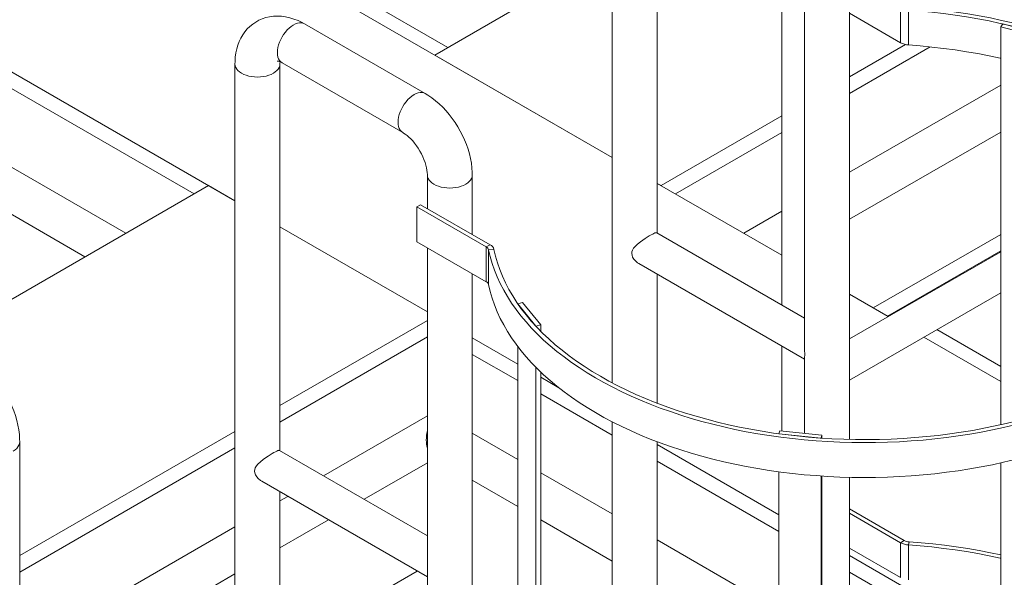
# Model space of a CAD drawing. Header units: millimetres. Extents: x 525 to 29324, y 175 to 20618.
# Tile 490 of 588: x 23061 to 23984, y 13502 to 14025. Entities that reach past the tile are written whole.
import ezdxf

# ---------------------------------------------------------------- set-up
doc = ezdxf.new("R2010")
doc.units = ezdxf.units.MM
doc.linetypes.add('SLD-Continua', pattern=[0])

msp = doc.modelspace()

# ---------------------------------------------------------------- linework, layer by layer
at = {"color": 7, "linetype": 'SLD-Continua', "lineweight": 18, "ltscale": 35}
for p, q in [((23616.21, 13896.01), (19815.42, 16089.62)), ((23616.21, 13896.01), (19815.42, 16089.62)), ((23616.21, 13896.01), (19815.42, 16089.62)), ((23616.21, 13896.01), (19815.42, 16089.62)), ((23616.21, 13896.01), (19815.42, 16089.62)), ((23262.65, 13855.2), (19603.28, 15967.18)), ((23262.65, 13855.2), (19603.28, 15967.18)), ((23262.65, 13855.2), (19603.28, 15967.18)), ((23262.65, 13855.2), (19603.28, 15967.18)), ((23262.65, 13855.2), (19603.28, 15967.18)), ((23462.17, 13999.07), (22896.59, 14325.48)), ((23462.17, 13999.07), (22896.59, 14325.48)), ((23462.17, 13999.07), (22896.59, 14325.48)), ((23462.17, 13999.07), (22896.59, 14325.48)), ((23462.17, 13999.07), (22896.59, 14325.48)), ((23224.33, 13861.8), (22459.95, 14302.96)), ((23224.33, 13861.8), (22459.95, 14302.96)), ((23224.33, 13861.8), (22459.95, 14302.96)), ((23224.33, 13861.8), (22459.95, 14302.96)), ((23224.33, 13861.8), (22459.95, 14302.96)), ((23160.25, 13824.82), (22459.95, 14228.99)), ((23160.25, 13824.82), (22459.95, 14228.99)), ((23160.25, 13824.82), (22459.95, 14228.99)), ((23160.25, 13824.82), (22459.95, 14228.99)), ((23160.25, 13824.82), (22459.95, 14228.99)), ((23616.21, 14187.53), (23616.21, 13684.67)), ((23658.37, 13825.12), (23658.37, 14187.53)), ((23122.05, 13802.77), (22459.95, 14184.9)), ((23122.05, 13802.77), (22459.95, 14184.9)), ((23122.05, 13802.77), (22459.95, 14184.9)), ((23122.05, 13802.77), (22459.95, 14184.9)), ((23122.05, 13802.77), (22459.95, 14184.9)), ((23449.9, 13991.99), (23616.21, 14087.97)), ((23449.9, 13991.99), (23616.21, 14087.97)), ((23449.9, 13991.99), (23616.21, 14087.97)), ((23449.9, 13991.99), (23616.21, 14087.97)), ((23449.9, 13991.99), (23616.21, 14087.97)), ((23796.52, 14083.46), (23796.52, 13719.39)), ((23838.68, 13631.62), (23838.68, 14083.46)), ((23775.3, 14049.58), (23775.3, 13757.63)), ((23838.68, 14031.09), (23886.52, 14003.49)), ((23886.52, 14036.15), (23886.52, 14003.49)), ((23894.01, 14034.05), (23894.01, 14001.39)), ((23441, 13955.85), (23327.86, 14021.14)), ((23980.41, 14018.51), (23982.53, 14021.13)), ((23982.53, 14021.13), (24018.78, 14011.37)), ((23980.41, 13645.32), (23980.41, 14018.51)), ((24016.67, 14008.76), (23980.41, 14018.51)), ((23838.68, 13971.51), (23891.14, 14001.78)), ((23838.68, 13971.51), (23891.14, 14001.78)), ((23838.68, 13971.51), (23891.14, 14001.78)), ((23838.68, 13971.51), (23891.14, 14001.78)), ((23838.68, 13971.51), (23891.14, 14001.78)), ((23616.21, 13896.01), (23449.9, 13991.99)), ((23616.21, 13896.01), (23449.9, 13991.99)), ((23616.21, 13896.01), (23449.9, 13991.99)), ((23616.21, 13896.01), (23449.9, 13991.99)), ((23616.21, 13896.01), (23449.9, 13991.99)), ((23838.68, 13955.99), (23914.33, 13999.65)), ((23838.68, 13955.99), (23914.33, 13999.65)), ((23838.68, 13955.99), (23914.33, 13999.65)), ((23838.68, 13955.99), (23914.33, 13999.65)), ((23838.68, 13955.99), (23914.33, 13999.65)), ((23262.65, 13983.48), (23262.65, 12906.04)), ((23304.82, 13621.06), (23304.82, 13983.48)), ((23306.79, 13984.63), (23419.92, 13919.33)), ((23838.68, 13882.02), (23980.41, 13963.82)), ((23838.68, 13882.02), (23980.41, 13963.82)), ((23838.68, 13882.02), (23980.41, 13963.82)), ((23838.68, 13882.02), (23980.41, 13963.82)), ((23838.68, 13882.02), (23980.41, 13963.82)), ((23662.04, 13869.56), (23775.3, 13934.93)), ((23662.04, 13869.56), (23775.3, 13934.93)), ((23662.04, 13869.56), (23775.3, 13934.93)), ((23662.04, 13869.56), (23775.3, 13934.93)), ((23662.04, 13869.56), (23775.3, 13934.93)), ((23675.48, 13861.8), (23775.3, 13919.41)), ((23675.48, 13861.8), (23775.3, 13919.41)), ((23675.48, 13861.8), (23775.3, 13919.41)), ((23675.48, 13861.8), (23775.3, 13919.41)), ((23675.48, 13861.8), (23775.3, 13919.41)), ((23838.68, 13837.94), (23980.41, 13919.74)), ((23838.68, 13837.94), (23980.41, 13919.74)), ((23838.68, 13837.94), (23980.41, 13919.74)), ((23838.68, 13837.94), (23980.41, 13919.74)), ((23838.68, 13837.94), (23980.41, 13919.74)), ((23442.96, 13879.41), (23442.96, 13848)), ((23485.13, 13823.66), (23485.13, 13879.41)), ((23775.3, 13804.19), (23658.37, 13871.67)), ((23775.3, 13804.19), (23658.37, 13871.67)), ((23775.3, 13804.19), (23658.37, 13871.67)), ((23775.3, 13804.19), (23658.37, 13871.67)), ((23775.3, 13804.19), (23658.37, 13871.67)), ((23662.04, 13869.56), (23658.37, 13871.67)), ((23662.04, 13869.56), (23658.37, 13871.67)), ((23662.04, 13869.56), (23658.37, 13871.67)), ((23662.04, 13869.56), (23658.37, 13871.67)), ((23662.04, 13869.56), (23658.37, 13871.67)), ((22987.04, 13724.85), (23237.77, 13869.56)), ((22987.04, 13724.85), (23237.77, 13869.56)), ((22987.04, 13724.85), (23237.77, 13869.56)), ((22987.04, 13724.85), (23237.77, 13869.56)), ((22987.04, 13724.85), (23237.77, 13869.56)), ((23262.65, 13855.2), (23237.77, 13869.56)), ((23262.65, 13855.2), (23237.77, 13869.56)), ((23262.65, 13855.2), (23237.77, 13869.56)), ((23262.65, 13855.2), (23237.77, 13869.56)), ((23262.65, 13855.2), (23237.77, 13869.56)), ((23436.63, 13851.66), (23433.09, 13849.62)), ((23498.2, 13812.04), (23433.09, 13849.62)), ((23433.09, 13849.62), (23433.09, 13816.95)), ((23501.74, 13814.08), (23436.63, 13851.66)), ((23739.56, 13824.82), (23775.3, 13845.44)), ((23739.56, 13824.82), (23775.3, 13845.44)), ((23739.56, 13824.82), (23775.3, 13845.44)), ((23739.56, 13824.82), (23775.3, 13845.44)), ((23739.56, 13824.82), (23775.3, 13845.44)), ((23442.96, 13751.13), (23304.82, 13830.86)), ((23442.96, 13751.13), (23304.82, 13830.86)), ((23442.96, 13751.13), (23304.82, 13830.86)), ((23442.96, 13751.13), (23304.82, 13830.86)), ((23442.96, 13751.13), (23304.82, 13830.86)), ((23442.96, 13751.13), (23304.82, 13830.86)), ((23442.96, 13751.13), (23304.82, 13830.86)), ((23442.96, 13751.13), (23304.82, 13830.86)), ((23442.96, 13751.13), (23304.82, 13830.86)), ((23442.96, 13751.13), (23304.82, 13830.86)), ((23796.52, 13745.38), (23657.99, 13825.34)), ((23498.2, 13779.37), (23433.09, 13816.95)), ((23860.84, 13754.82), (23980.41, 13823.83)), ((23860.84, 13754.82), (23980.41, 13823.83)), ((23860.84, 13754.82), (23980.41, 13823.83)), ((23860.84, 13754.82), (23980.41, 13823.83)), ((23860.84, 13754.82), (23980.41, 13823.83)), ((23442.96, 13811.25), (23442.96, 13515.34)), ((23501.74, 13814.08), (23498.2, 13812.04)), ((23498.2, 13812.04), (23498.2, 13779.37)), ((23505.37, 13809.75), (23500.41, 13809.42)), ((23500.41, 13809.42), (23500.41, 13776.75)), ((23980.41, 13807.58), (23838.68, 13725.78)), ((23874.28, 13747.06), (23980.41, 13808.31)), ((23874.28, 13747.06), (23980.41, 13808.31)), ((23874.28, 13747.06), (23980.41, 13808.31)), ((23874.28, 13747.06), (23980.41, 13808.31)), ((23874.28, 13747.06), (23980.41, 13808.31)), ((23979.55, 13807.08), (23978.91, 13807.45)), ((23979.55, 13807.08), (23978.91, 13807.45)), ((23979.55, 13807.08), (23978.91, 13807.45)), ((23979.55, 13807.08), (23978.91, 13807.45)), ((23979.55, 13807.08), (23978.91, 13807.45)), ((23973.4, 13803.53), (23972.76, 13803.9)), ((23973.4, 13803.53), (23972.76, 13803.9)), ((23973.4, 13803.53), (23972.76, 13803.9)), ((23973.4, 13803.53), (23972.76, 13803.9)), ((23973.4, 13803.53), (23972.76, 13803.9)), ((23975.49, 13804.74), (23974.86, 13805.11)), ((23975.49, 13804.74), (23974.86, 13805.11)), ((23975.49, 13804.74), (23974.86, 13805.11)), ((23975.49, 13804.74), (23974.86, 13805.11)), ((23975.49, 13804.74), (23974.86, 13805.11)), ((23641.29, 13796.41), (23796.52, 13706.82)), ((23485.13, 13322.24), (23485.13, 13786.92)), ((23658.37, 13665.54), (23658.37, 13786.55)), ((23838.68, 13687.22), (23980.41, 13769.02)), ((23874.92, 13746.7), (23838.68, 13767.61)), ((23874.92, 13746.7), (23838.68, 13767.61)), ((23874.92, 13746.7), (23838.68, 13767.61)), ((23874.92, 13746.7), (23838.68, 13767.61)), ((23874.92, 13746.7), (23838.68, 13767.61)), ((23527.77, 13758.67), (23532.3, 13759.89)), ((23544.67, 13737.74), (23527.77, 13758.67)), ((23532.3, 13759.89), (23549.2, 13738.96)), ((23887.18, 13753.77), (23886.54, 13754.14)), ((23887.18, 13753.77), (23886.54, 13754.14)), ((23887.18, 13753.77), (23886.54, 13754.14)), ((23887.18, 13753.77), (23886.54, 13754.14)), ((23887.18, 13753.77), (23886.54, 13754.14)), ((23304.82, 13663.39), (23442.96, 13743.12)), ((23304.82, 13663.39), (23442.96, 13743.12)), ((23304.82, 13663.39), (23442.96, 13743.12)), ((23304.82, 13663.39), (23442.96, 13743.12)), ((23304.82, 13663.39), (23442.96, 13743.12)), ((23549.2, 13738.96), (23544.67, 13737.74)), ((23549.2, 13733.1), (23549.2, 13738.96)), ((23980.41, 13699.96), (23920.59, 13734.49)), ((23980.41, 13699.96), (23920.59, 13734.49)), ((23980.41, 13699.96), (23920.59, 13734.49)), ((23980.41, 13699.96), (23920.59, 13734.49)), ((23980.41, 13699.96), (23920.59, 13734.49)), ((23304.82, 13647.87), (23442.96, 13727.61)), ((23304.82, 13647.87), (23442.96, 13727.61)), ((23304.82, 13647.87), (23442.96, 13727.61)), ((23304.82, 13647.87), (23442.96, 13727.61)), ((23304.82, 13647.87), (23442.96, 13727.61)), ((23527.77, 13702.19), (23485.13, 13726.8)), ((23527.77, 13702.19), (23485.13, 13726.8)), ((23527.77, 13702.19), (23485.13, 13726.8)), ((23527.77, 13702.19), (23485.13, 13726.8)), ((23527.77, 13702.19), (23485.13, 13726.8)), ((23980.41, 13685.81), (23908.33, 13727.41)), ((23980.41, 13685.81), (23908.33, 13727.41)), ((23980.41, 13685.81), (23908.33, 13727.41)), ((23980.41, 13685.81), (23908.33, 13727.41)), ((23980.41, 13685.81), (23908.33, 13727.41)), ((23527.77, 13257.24), (23527.77, 13718.6)), ((23775.3, 13719.06), (23775.3, 13639.47)), ((23527.77, 13686.67), (23485.13, 13711.28)), ((23527.77, 13686.67), (23485.13, 13711.28)), ((23527.77, 13686.67), (23485.13, 13711.28)), ((23527.77, 13686.67), (23485.13, 13711.28)), ((23527.77, 13686.67), (23485.13, 13711.28)), ((23796.52, 13708.15), (23796.52, 13637.31)), ((23544.67, 13236.32), (23544.67, 13699.19)), ((23549.2, 13231.67), (23549.2, 13694.74)), ((23566.17, 13680.03), (23549.2, 13689.82)), ((23566.17, 13680.03), (23549.2, 13689.82)), ((23566.17, 13680.03), (23549.2, 13689.82)), ((23566.17, 13680.03), (23549.2, 13689.82)), ((23566.17, 13680.03), (23549.2, 13689.82)), ((23616.21, 13635.63), (23549.2, 13674.3)), ((23616.21, 13635.63), (23549.2, 13674.3)), ((23616.21, 13635.63), (23549.2, 13674.3)), ((23616.21, 13635.63), (23549.2, 13674.3)), ((23616.21, 13635.63), (23549.2, 13674.3)), ((23345.67, 13597.48), (23442.96, 13653.64)), ((23345.67, 13597.48), (23442.96, 13653.64)), ((23345.67, 13597.48), (23442.96, 13653.64)), ((23345.67, 13597.48), (23442.96, 13653.64)), ((23345.67, 13597.48), (23442.96, 13653.64)), ((23616.21, 13648.11), (23616.21, 13183.24)), ((23060.86, 13522.59), (23262.65, 13639.06)), ((23060.86, 13522.59), (23262.65, 13639.06)), ((23060.86, 13522.59), (23262.65, 13639.06)), ((23060.86, 13522.59), (23262.65, 13639.06)), ((23060.86, 13522.59), (23262.65, 13639.06)), ((23527.77, 13612.7), (23485.13, 13637.31)), ((23527.77, 13612.7), (23485.13, 13637.31)), ((23527.77, 13612.7), (23485.13, 13637.31)), ((23527.77, 13612.7), (23485.13, 13637.31)), ((23527.77, 13612.7), (23485.13, 13637.31)), ((23772.57, 13636.82), (23773.44, 13639.66)), ((23811.96, 13632.81), (23772.57, 13636.82)), ((23773.44, 13639.66), (23812.83, 13635.65)), ((23812.83, 13635.65), (23811.96, 13632.81)), ((23812.83, 13632.78), (23812.83, 13635.65)), ((23060.86, 12784.83), (23060.86, 13629.23)), ((23060.86, 13507.08), (23262.65, 13623.54)), ((23060.86, 13507.08), (23262.65, 13623.54)), ((23060.86, 13507.08), (23262.65, 13623.54)), ((23060.86, 13507.08), (23262.65, 13623.54)), ((23060.86, 13507.08), (23262.65, 13623.54)), ((23658.37, 13164.12), (23658.37, 13629.42)), ((23772.57, 13560.9), (23658.37, 13626.81)), ((23772.57, 13560.9), (23658.37, 13626.81)), ((23772.57, 13560.9), (23658.37, 13626.81)), ((23772.57, 13560.9), (23658.37, 13626.81)), ((23772.57, 13560.9), (23658.37, 13626.81)), ((23442.96, 13541.33), (23304.43, 13621.29)), ((23442.96, 13609.55), (23383.87, 13575.44)), ((23442.96, 13609.55), (23383.87, 13575.44)), ((23442.96, 13609.55), (23383.87, 13575.44)), ((23442.96, 13609.55), (23383.87, 13575.44)), ((23442.96, 13609.55), (23383.87, 13575.44)), ((23772.57, 13545.38), (23658.37, 13611.3)), ((23772.57, 13545.38), (23658.37, 13611.3)), ((23772.57, 13545.38), (23658.37, 13611.3)), ((23772.57, 13545.38), (23658.37, 13611.3)), ((23772.57, 13545.38), (23658.37, 13611.3)), ((23980.41, 13143.89), (23980.41, 13609.56)), ((23616.21, 13561.66), (23549.2, 13600.33)), ((23616.21, 13561.66), (23549.2, 13600.33)), ((23616.21, 13561.66), (23549.2, 13600.33)), ((23616.21, 13561.66), (23549.2, 13600.33)), ((23616.21, 13561.66), (23549.2, 13600.33)), ((23772.57, 13135.39), (23772.57, 13601.22)), ((23811.96, 13131.38), (23811.96, 13597.27)), ((23812.83, 13131.35), (23812.83, 13597.21)), ((23838.68, 13130.19), (23838.68, 13596.06)), ((23287.74, 13592.36), (23442.96, 13502.77)), ((23527.77, 13568.62), (23485.13, 13593.23)), ((23527.77, 13568.62), (23485.13, 13593.23)), ((23527.77, 13568.62), (23485.13, 13593.23)), ((23527.77, 13568.62), (23485.13, 13593.23)), ((23527.77, 13568.62), (23485.13, 13593.23)), ((23304.82, 12906.04), (23304.82, 13582.5)), ((23304.82, 13573.9), (23312.26, 13578.2)), ((23304.82, 13573.9), (23312.26, 13578.2)), ((23304.82, 13573.9), (23312.26, 13578.2)), ((23304.82, 13573.9), (23312.26, 13578.2)), ((23304.82, 13573.9), (23312.26, 13578.2)), ((23838.68, 13566.41), (23890.05, 13536.76)), ((23838.68, 13562.33), (23886.52, 13534.72)), ((23103.16, 13457.52), (23262.65, 13549.57)), ((23103.16, 13457.52), (23262.65, 13549.57)), ((23103.16, 13457.52), (23262.65, 13549.57)), ((23103.16, 13457.52), (23262.65, 13549.57)), ((23103.16, 13457.52), (23262.65, 13549.57)), ((23304.82, 13529.82), (23350.46, 13556.16)), ((23304.82, 13529.82), (23350.46, 13556.16)), ((23304.82, 13529.82), (23350.46, 13556.16)), ((23304.82, 13529.82), (23350.46, 13556.16)), ((23304.82, 13529.82), (23350.46, 13556.16)), ((23616.21, 13517.57), (23549.2, 13556.25)), ((23616.21, 13517.57), (23549.2, 13556.25)), ((23616.21, 13517.57), (23549.2, 13556.25)), ((23616.21, 13517.57), (23549.2, 13556.25)), ((23616.21, 13517.57), (23549.2, 13556.25)), ((23772.57, 13471.42), (23658.37, 13537.33)), ((23772.57, 13471.42), (23658.37, 13537.33)), ((23772.57, 13471.42), (23658.37, 13537.33)), ((23772.57, 13471.42), (23658.37, 13537.33)), ((23772.57, 13471.42), (23658.37, 13537.33)), ((23890.05, 13536.76), (23886.52, 13534.72)), ((23886.52, 13534.72), (23886.52, 13502.06)), ((23894.6, 13535.49), (23894.01, 13532.63)), ((23894.01, 13532.63), (23894.01, 13499.96)), ((23838.68, 13529.67), (23886.52, 13502.06)), ((23961.73, 13451.73), (23838.68, 13522.75)), ((23961.73, 13451.73), (23838.68, 13522.75)), ((23961.73, 13451.73), (23838.68, 13522.75)), ((23961.73, 13451.73), (23838.68, 13522.75)), ((23961.73, 13451.73), (23838.68, 13522.75)), ((23141.36, 13435.48), (23262.65, 13505.48)), ((23141.36, 13435.48), (23262.65, 13505.48)), ((23141.36, 13435.48), (23262.65, 13505.48)), ((23141.36, 13435.48), (23262.65, 13505.48)), ((23141.36, 13435.48), (23262.65, 13505.48)), ((23304.82, 13433.91), (23433.54, 13508.21)), ((23304.82, 13433.91), (23433.54, 13508.21)), ((23304.82, 13433.91), (23433.54, 13508.21)), ((23304.82, 13433.91), (23433.54, 13508.21)), ((23304.82, 13433.91), (23433.54, 13508.21)), ((23442.96, 13504.1), (23442.96, 13346.57)), ((23948.29, 13443.97), (23838.68, 13507.23)), ((23948.29, 13443.97), (23838.68, 13507.23)), ((23948.29, 13443.97), (23838.68, 13507.23)), ((23948.29, 13443.97), (23838.68, 13507.23)), ((23948.29, 13443.97), (23838.68, 13507.23))]:
    msp.add_line(p, q, dxfattribs=at)
at = {"color": 7, "linetype": 'SLD-Continua', "lineweight": 18, "ltscale": 35, "flags": 128}
for points in [[(23327.86, 14021.14), (23325.72, 14022.33), (23321.87, 14024.19), (23317.94, 14025.75), (23314, 14026.97), (23310.06, 14027.84), (23306.17, 14028.36), (23302.35, 14028.54), (23298.63, 14028.38), (23295.02, 14027.88), (23291.55, 14027.08), (23288.22, 14025.97), (23285.05, 14024.57), (23282.05, 14022.9), (23279.24, 14020.97), (23276.62, 14018.8), (23274.21, 14016.4), (23272.01, 14013.79), (23270.02, 14010.96), (23268.26, 14007.93), (23266.72, 14004.71), (23265.42, 14001.3), (23264.36, 13997.7), (23263.54, 13993.92), (23262.99, 13989.98), (23262.7, 13985.89), (23262.65, 13983.48)], [(23500.41, 13809.42), (23501.89, 13803.01), (23503.73, 13796.64), (23505.91, 13790.31), (23508.44, 13784.01), (23511.32, 13777.77), (23514.53, 13771.58), (23518.07, 13765.45), (23521.95, 13759.39), (23526.16, 13753.41), (23530.7, 13747.5), (23535.55, 13741.68), (23540.72, 13735.95), (23546.2, 13730.32), (23551.99, 13724.79), (23558.07, 13719.37), (23564.45, 13714.06), (23571.12, 13708.87), (23578.06, 13703.81), (23585.28, 13698.87), (23592.76, 13694.06), (23600.51, 13689.4), (23608.5, 13684.88), (23616.74, 13680.5), (23625.21, 13676.28), (23633.9, 13672.22), (23642.82, 13668.31), (23651.95, 13664.57), (23661.27, 13661), (23670.78, 13657.6), (23680.48, 13654.37), (23690.35, 13651.32), (23700.38, 13648.45), (23710.56, 13645.77), (23720.88, 13643.27), (23731.33, 13640.96), (23741.91, 13638.84), (23752.59, 13636.92), (23763.38, 13635.19), (23774.25, 13633.66), (23785.2, 13632.33), (23796.22, 13631.19), (23807.3, 13630.26), (23818.42, 13629.53), (23829.57, 13629.01), (23840.75, 13628.68), (23851.94, 13628.56), (23863.14, 13628.65), (23874.32, 13628.93), (23885.48, 13629.42), (23896.61, 13630.12), (23907.69, 13631.01), (23918.72, 13632.11), (23929.68, 13633.4), (23940.57, 13634.9), (23951.38, 13636.59), (23962.08, 13638.48), (23972.67, 13640.56), (23983.15, 13642.84), (23993.5, 13645.3), (24003.7, 13647.95), (24013.76, 13650.79), (24023.66, 13653.8), (24033.39, 13657), (24042.93, 13660.37), (24052.29, 13663.91), (24061.46, 13667.62), (24070.41, 13671.5), (24079.15, 13675.54), (24087.66, 13679.73), (24095.94, 13684.08), (24103.98, 13688.57), (24111.77, 13693.21), (24119.3, 13697.99), (24126.56, 13702.9), (24133.56, 13707.95), (24140.28, 13713.11), (24146.71, 13718.4), (24152.84, 13723.8), (24158.68, 13729.31), (24164.22, 13734.93), (24169.45, 13740.64), (24174.36, 13746.44), (24178.95, 13752.34), (24183.22, 13758.31), (24187.16, 13764.35), (24190.77, 13770.47), (24194.04, 13776.65), (24196.97, 13782.88), (24199.56, 13789.16), (24201.81, 13795.49), (24203.71, 13801.86), (24205.26, 13808.26), (24206.46, 13814.68), (24207.31, 13821.12), (24207.81, 13827.57), (24207.95, 13834.03), (24207.75, 13840.49), (24207.18, 13846.94), (24206.27, 13853.38), (24205.01, 13859.8), (24203.39, 13866.19), (24201.43, 13872.55), (24199.12, 13878.87), (24196.47, 13885.15), (24193.47, 13891.37), (24190.14, 13897.54), (24186.47, 13903.64), (24182.47, 13909.68), (24178.14, 13915.63), (24173.49, 13921.51), (24168.52, 13927.3), (24163.24, 13932.99), (24157.65, 13938.59), (24151.76, 13944.08), (24145.56, 13949.46), (24139.08, 13954.73), (24132.32, 13959.87), (24125.27, 13964.89), (24117.96, 13969.78), (24110.38, 13974.54), (24102.54, 13979.15), (24094.46, 13983.62), (24086.14, 13987.94), (24077.58, 13992.1), (24068.81, 13996.11), (24059.81, 13999.96), (24050.62, 14003.64), (24041.22, 14007.15), (24031.64, 14010.49), (24021.88, 14013.65), (24011.95, 14016.64), (24001.87, 14019.44), (23991.64, 14022.05), (23981.26, 14024.48), (23970.77, 14026.72), (23960.15, 14028.77), (23949.43, 14030.62), (23938.61, 14032.28), (23927.71, 14033.74), (23916.73, 14035), (23905.69, 14036.06), (23894.6, 14036.92)], [(23505.37, 13809.75), (23506.85, 13803.4), (23508.68, 13797.07), (23510.85, 13790.78), (23513.37, 13784.53), (23516.23, 13778.34), (23519.44, 13772.19), (23522.97, 13766.11), (23526.84, 13760.1), (23531.04, 13754.16), (23535.57, 13748.3), (23540.41, 13742.53), (23545.57, 13736.85), (23551.04, 13731.27), (23556.81, 13725.79), (23562.88, 13720.41), (23569.25, 13715.16), (23575.9, 13710.02), (23582.83, 13705), (23590.03, 13700.12), (23597.49, 13695.37), (23605.22, 13690.76), (23613.19, 13686.29), (23621.41, 13681.97), (23629.86, 13677.8), (23638.53, 13673.79), (23647.42, 13669.95), (23656.52, 13666.26), (23665.82, 13662.75), (23675.3, 13659.4), (23684.97, 13656.24), (23694.8, 13653.25), (23704.79, 13650.44), (23714.93, 13647.82), (23725.21, 13645.38), (23735.62, 13643.14), (23746.15, 13641.08), (23756.79, 13639.22), (23767.52, 13637.56), (23778.34, 13636.09), (23789.23, 13634.82), (23800.19, 13633.76), (23811.2, 13632.89), (23822.26, 13632.23), (23833.34, 13631.76), (23844.44, 13631.51), (23855.56, 13631.45), (23866.67, 13631.6), (23877.76, 13631.96), (23888.84, 13632.51), (23899.87, 13633.27), (23910.86, 13634.23), (23921.79, 13635.39), (23932.65, 13636.75), (23943.43, 13638.31), (23954.12, 13640.07), (23964.7, 13642.02), (23975.18, 13644.16), (23985.53, 13646.5), (23995.75, 13649.02), (24005.82, 13651.73), (24015.74, 13654.62), (24025.49, 13657.7), (24035.07, 13660.95), (24044.47, 13664.37), (24053.68, 13667.97), (24062.68, 13671.73), (24071.47, 13675.65), (24080.04, 13679.73), (24088.38, 13683.97), (24096.48, 13688.36), (24104.34, 13692.9), (24111.95, 13697.57), (24119.29, 13702.39), (24126.36, 13707.34), (24133.16, 13712.41), (24139.68, 13717.6), (24145.91, 13722.92), (24151.84, 13728.34), (24157.47, 13733.87), (24162.8, 13739.5), (24167.81, 13745.22), (24172.5, 13751.04), (24176.88, 13756.93), (24180.92, 13762.91), (24184.64, 13768.95), (24188.02, 13775.06), (24191.06, 13781.23), (24193.76, 13787.45), (24196.12, 13793.72), (24198.13, 13800.03), (24199.8, 13806.37), (24201.11, 13812.74), (24202.07, 13819.13), (24202.69, 13825.53), (24202.95, 13831.95), (24202.85, 13838.36), (24202.41, 13844.77), (24201.61, 13851.17), (24200.46, 13857.55), (24198.96, 13863.9), (24197.11, 13870.23), (24194.91, 13876.51), (24192.37, 13882.76), (24189.48, 13888.95), (24186.26, 13895.09), (24182.7, 13901.17), (24178.81, 13907.17), (24174.59, 13913.11), (24170.05, 13918.96), (24165.18, 13924.73), (24160, 13930.4), (24154.52, 13935.98), (24148.72, 13941.45), (24142.63, 13946.82), (24136.25, 13952.07), (24129.58, 13957.2), (24122.64, 13962.21), (24115.42, 13967.08), (24107.93, 13971.83), (24100.19, 13976.43), (24092.2, 13980.89), (24083.97, 13985.2), (24075.51, 13989.35), (24066.82, 13993.35), (24057.92, 13997.19), (24048.81, 14000.86), (24039.5, 14004.37), (24030, 14007.7), (24020.33, 14010.85), (24010.48, 14013.83), (24000.48, 14016.63), (23990.33, 14019.24), (23980.04, 14021.66), (23969.62, 14023.9), (23959.09, 14025.94), (23948.45, 14027.79), (23937.71, 14029.44), (23926.88, 14030.89), (23915.99, 14032.15), (23905.02, 14033.2), (23894.01, 14034.05)], [(23327.86, 14021.14), (23326.4, 14021.78), (23324.78, 14022.1), (23323.03, 14022.08), (23321.18, 14021.74), (23319.27, 14021.08), (23317.32, 14020.1), (23315.38, 14018.83), (23313.47, 14017.29), (23311.62, 14015.5), (23309.87, 14013.49), (23308.25, 14011.31), (23306.78, 14008.97), (23305.5, 14006.54), (23304.41, 14004.04), (23303.55, 14001.52), (23302.92, 13999.03), (23302.54, 13996.6), (23302.42, 13994.28), (23302.54, 13992.11), (23302.92, 13990.12), (23303.55, 13988.35), (23304.41, 13986.83), (23305.5, 13985.58), (23306.78, 13984.63), (23306.79, 13984.63)], [(23306.79, 13984.62), (23306.78, 13984.63), (23305.5, 13985.58), (23304.41, 13986.83), (23303.55, 13988.35), (23302.92, 13990.12), (23302.54, 13992.11), (23302.42, 13994.28), (23302.54, 13996.6), (23302.92, 13999.03), (23303.55, 14001.52), (23304.41, 14004.04), (23305.5, 14006.54), (23306.78, 14008.97), (23308.25, 14011.31), (23309.87, 14013.49), (23311.62, 14015.5), (23313.47, 14017.29), (23315.38, 14018.83), (23317.32, 14020.1), (23319.27, 14021.08), (23321.18, 14021.74), (23323.03, 14022.08), (23324.78, 14022.1), (23326.4, 14021.78), (23327.86, 14021.14)], [(23980.41, 13988.91), (23980.04, 13989), (23969.62, 13991.23), (23959.09, 13993.27), (23948.45, 13995.12), (23937.71, 13996.77), (23926.88, 13998.23), (23915.99, 13999.48), (23905.02, 14000.54), (23894.01, 14001.39)], [(23268.83, 13974.87), (23267.01, 13976.07), (23265.48, 13977.39), (23264.26, 13978.82), (23263.37, 13980.33), (23262.83, 13981.89), (23262.65, 13983.48), (23262.65, 13983.49)], [(23262.65, 13983.48), (23262.83, 13981.89), (23263.37, 13980.33), (23264.26, 13978.82), (23265.48, 13977.39), (23267.01, 13976.07), (23268.83, 13974.87)], [(23268.83, 13974.87), (23270.9, 13973.82), (23273.19, 13972.94), (23275.67, 13972.24), (23278.28, 13971.72), (23280.98, 13971.41), (23283.73, 13971.31), (23286.49, 13971.41), (23289.19, 13971.72), (23291.8, 13972.24), (23294.28, 13972.94), (23296.57, 13973.82), (23298.64, 13974.87), (23300.46, 13976.07), (23301.99, 13977.39), (23303.21, 13978.82), (23304.1, 13980.33), (23304.64, 13981.89), (23304.82, 13983.48)], [(23304.82, 13983.45), (23304.64, 13981.89), (23304.1, 13980.33), (23303.21, 13978.82), (23301.99, 13977.39), (23300.46, 13976.07), (23298.64, 13974.87), (23296.57, 13973.82), (23294.28, 13972.94), (23291.8, 13972.24), (23289.19, 13971.72), (23286.49, 13971.41), (23283.73, 13971.31), (23280.98, 13971.41), (23278.28, 13971.72), (23275.67, 13972.24), (23273.19, 13972.94), (23270.9, 13973.82), (23268.83, 13974.87)], [(23304.82, 13983.48), (23304.83, 13984.32), (23304.92, 13985.57)], [(23419.9, 13919.34), (23418.63, 13920.28), (23417.55, 13921.53), (23416.68, 13923.05), (23416.06, 13924.82), (23415.68, 13926.81), (23415.55, 13928.99), (23415.68, 13931.31), (23416.06, 13933.74), (23416.68, 13936.23), (23417.55, 13938.75), (23418.63, 13941.24), (23419.92, 13943.68), (23421.38, 13946.01), (23423, 13948.2), (23424.75, 13950.2), (23426.6, 13951.99), (23428.51, 13953.54), (23430.46, 13954.81), (23432.4, 13955.78), (23434.32, 13956.45), (23436.16, 13956.79), (23437.91, 13956.8), (23439.53, 13956.49), (23440.99, 13955.85)], [(23441, 13955.85), (23439.53, 13956.49), (23437.91, 13956.8), (23436.16, 13956.79), (23434.32, 13956.45), (23432.4, 13955.78), (23430.46, 13954.81), (23428.51, 13953.54), (23426.6, 13951.99), (23424.75, 13950.2), (23423, 13948.2), (23421.38, 13946.01), (23419.92, 13943.68), (23418.63, 13941.24), (23417.55, 13938.75), (23416.68, 13936.23), (23416.06, 13933.74), (23415.68, 13931.31), (23415.55, 13928.99), (23415.68, 13926.81), (23416.06, 13924.82), (23416.68, 13923.05), (23417.55, 13921.53), (23418.63, 13920.28), (23419.92, 13919.33), (23419.92, 13919.33)], [(23485.13, 13879.41), (23485.08, 13881.86), (23484.79, 13886.18), (23484.24, 13890.55), (23483.43, 13894.94), (23482.38, 13899.34), (23481.09, 13903.71), (23479.58, 13908.05), (23477.85, 13912.34), (23475.92, 13916.56), (23473.79, 13920.69), (23471.48, 13924.73), (23468.99, 13928.66), (23466.33, 13932.47), (23463.5, 13936.13), (23460.52, 13939.64), (23457.4, 13942.98), (23454.13, 13946.13), (23450.72, 13949.09), (23447.19, 13951.82), (23443.53, 13954.31), (23441, 13955.85)], [(23419.92, 13919.33), (23420.7, 13918.86), (23422.25, 13917.81), (23423.91, 13916.54), (23425.65, 13915.04), (23427.44, 13913.31), (23429.24, 13911.37), (23431.02, 13909.24), (23432.75, 13906.94), (23434.41, 13904.5), (23435.97, 13901.95), (23437.4, 13899.32), (23438.69, 13896.65), (23439.82, 13893.98), (23440.77, 13891.34), (23441.55, 13888.78), (23442.15, 13886.34), (23442.58, 13884.05), (23442.84, 13881.95), (23442.96, 13880.08), (23442.96, 13879.41)], [(23485.13, 13879.55), (23485.13, 13879.41), (23484.95, 13877.82), (23484.41, 13876.26), (23483.52, 13874.76), (23482.3, 13873.33), (23480.77, 13872), (23478.95, 13870.81), (23476.88, 13869.76), (23474.59, 13868.87), (23472.11, 13868.17), (23469.5, 13867.66), (23466.8, 13867.35), (23464.05, 13867.24), (23461.29, 13867.35), (23458.59, 13867.66), (23455.98, 13868.17), (23453.51, 13868.87), (23451.21, 13869.76), (23449.14, 13870.81), (23447.32, 13872), (23445.79, 13873.33), (23444.57, 13874.76), (23443.68, 13876.26), (23443.14, 13877.82), (23442.96, 13879.41), (23442.96, 13879.41)], [(23442.96, 13879.38), (23443.14, 13877.82), (23443.68, 13876.26), (23444.57, 13874.76), (23445.79, 13873.33), (23447.32, 13872), (23449.14, 13870.81), (23451.21, 13869.76), (23453.51, 13868.87), (23455.98, 13868.17), (23458.59, 13867.66), (23461.29, 13867.35), (23464.05, 13867.24), (23466.8, 13867.35), (23469.5, 13867.66), (23472.11, 13868.17), (23474.59, 13868.87), (23476.88, 13869.76), (23478.95, 13870.81), (23480.77, 13872), (23482.3, 13873.33), (23483.52, 13874.76), (23484.41, 13876.26), (23484.95, 13877.82), (23485.13, 13879.41)], [(23634.58, 13805.93), (23634.75, 13807.45), (23635.25, 13808.94), (23636.32, 13810.77), (23637.78, 13812.52), (23640.06, 13814.68), (23642.71, 13816.8), (23644.92, 13818.4), (23647.24, 13819.97), (23649.13, 13821.18), (23650.98, 13822.32), (23652.65, 13823.29), (23654.17, 13824.13), (23655.36, 13824.72), (23656.35, 13825.14), (23657.17, 13825.39), (23657.76, 13825.42), (23657.95, 13825.3)], [(23500.41, 13776.75), (23501.89, 13770.35), (23503.73, 13763.98), (23505.91, 13757.64), (23508.44, 13751.35), (23511.32, 13745.1), (23514.53, 13738.92), (23518.07, 13732.79), (23521.95, 13726.73), (23526.16, 13720.74), (23530.7, 13714.84), (23535.55, 13709.02), (23540.72, 13703.29), (23546.2, 13697.66), (23551.99, 13692.13), (23558.07, 13686.7), (23564.45, 13681.4), (23571.12, 13676.21), (23578.06, 13671.14), (23585.28, 13666.2), (23592.76, 13661.4), (23600.51, 13656.73), (23608.5, 13652.21), (23616.74, 13647.84), (23625.21, 13643.62), (23633.9, 13639.55), (23642.82, 13635.65), (23651.95, 13631.9), (23661.27, 13628.33), (23670.78, 13624.93), (23680.48, 13621.7), (23690.35, 13618.65), (23700.38, 13615.79), (23710.56, 13613.1), (23720.88, 13610.6), (23731.33, 13608.3), (23741.91, 13606.18), (23752.59, 13604.25), (23763.38, 13602.53), (23774.25, 13600.99), (23785.2, 13599.66), (23796.22, 13598.53), (23807.3, 13597.6), (23818.42, 13596.87), (23829.57, 13596.34), (23840.75, 13596.02), (23851.94, 13595.9), (23863.14, 13595.98), (23874.32, 13596.27), (23885.48, 13596.76), (23896.61, 13597.45), (23907.69, 13598.35), (23918.72, 13599.44), (23929.68, 13600.74), (23940.57, 13602.23), (23951.38, 13603.93), (23962.08, 13605.82), (23972.67, 13607.9), (23983.15, 13610.17), (23993.5, 13612.64), (24003.7, 13615.29), (24013.76, 13618.12), (24023.66, 13621.14), (24033.39, 13624.33), (24042.93, 13627.7), (24052.29, 13631.25), (24061.46, 13634.96), (24070.41, 13638.83), (24079.15, 13642.87), (24087.66, 13647.06), (24095.94, 13651.41), (24103.98, 13655.91), (24111.77, 13660.55), (24119.3, 13665.32), (24126.56, 13670.24), (24133.56, 13675.28), (24140.28, 13680.45), (24146.71, 13685.74), (24152.84, 13691.14), (24158.68, 13696.65), (24164.22, 13702.26), (24169.45, 13707.97), (24174.36, 13713.78), (24178.95, 13719.67), (24183.22, 13725.64), (24187.16, 13731.69), (24190.77, 13737.8), (24194.04, 13743.98), (24196.97, 13750.21), (24199.56, 13756.5), (24201.81, 13762.83), (24203.71, 13769.19), (24205.26, 13775.59), (24206.46, 13782.01), (24207.31, 13788.45), (24207.81, 13794.91), (24207.96, 13800.78)], [(23641.31, 13796.46), (23640.03, 13797.21), (23638.01, 13798.91), (23636.55, 13800.6), (23635.39, 13802.53), (23634.8, 13804.18), (23634.58, 13805.93)], [(23060.86, 13629.23), (23060.82, 13631.7), (23060.53, 13636.1), (23059.98, 13640.53), (23059.18, 13645), (23058.13, 13649.46), (23056.84, 13653.92), (23055.33, 13658.33), (23053.61, 13662.7), (23051.68, 13667.01), (23049.56, 13671.24), (23047.25, 13675.38), (23044.75, 13679.41), (23042.09, 13683.31), (23039.27, 13687.09), (23036.29, 13690.71), (23033.16, 13694.16), (23029.89, 13697.44), (23026.48, 13700.52), (23022.94, 13703.39), (23019.29, 13706.02), (23015.76, 13708.26), (23014.97, 13708.73)], [(23054.69, 13620.63), (23056.51, 13621.83), (23058.04, 13623.15), (23059.26, 13624.58), (23060.15, 13626.08), (23060.68, 13627.65), (23060.86, 13629.23)], [(23281.02, 13601.88), (23281.19, 13603.4), (23281.7, 13604.89), (23282.77, 13606.72), (23284.22, 13608.47), (23286.5, 13610.63), (23289.15, 13612.75), (23291.37, 13614.35), (23293.69, 13615.92), (23295.57, 13617.13), (23297.43, 13618.27), (23299.09, 13619.24), (23300.61, 13620.08), (23301.8, 13620.67), (23302.79, 13621.09), (23303.61, 13621.34), (23304.2, 13621.37), (23304.4, 13621.25)], [(23287.76, 13592.41), (23286.48, 13593.16), (23284.46, 13594.86), (23283, 13596.55), (23281.84, 13598.48), (23281.24, 13600.13), (23281.02, 13601.88)], [(23980.41, 13520.15), (23980.04, 13520.23), (23969.62, 13522.47), (23959.09, 13524.51), (23948.45, 13526.36), (23937.71, 13528.01), (23926.88, 13529.46), (23915.99, 13530.72), (23905.02, 13531.77), (23894.01, 13532.63)], [(23980.41, 13523.25), (23970.77, 13525.3), (23960.15, 13527.34), (23949.43, 13529.2), (23938.61, 13530.85), (23927.71, 13532.31), (23916.73, 13533.57), (23905.69, 13534.63), (23894.6, 13535.49)]]:
    msp.add_lwpolyline(points, dxfattribs=at)
at = {"color": 7, "linetype": 'SLD-Continua', "lineweight": 18, "ltscale": 1225}
for centre, radius, start, end in [((23894.89, 14018.96), 17.59, 241.59166, 267.13988), ((23300.06, 13974.08), 12.5, 57.48524, 79.50976), ((23496.36, 13808.25), 4.21, 16.04978, 64.02041), ((23498.7, 13807.83), 6.95, 16.04978, 64.02041), ((23496.36, 13775.59), 4.21, 16.04978, 64.02041), ((23987.97, 13720.26), 191.44, 180.06933, 182.36101), ((23766.11, 13711.21), 30.61, 353.68286, 2.17134), ((23894.89, 13550.19), 17.59, 241.59166, 267.13988), ((23895.13, 13546.14), 10.66, 241.59166, 267.13988), ((23634.42, 13516.2), 191.44, 180.06933, 182.36101), ((23412.55, 13507.16), 30.61, 353.68286, 2.17134)]:
    msp.add_arc(centre, radius, start, end, dxfattribs=at)
msp.add_ellipse((23469, 13646.62), major_axis=(19.09, 33.07), ratio=0.577299, start_param=2.08771, end_param=2.624945, dxfattribs=at)
msp.add_ellipse((23469, 13646.62), major_axis=(19.09, 33.07), ratio=0.577299, start_param=2.08771, end_param=2.624945, dxfattribs=at)
msp.add_ellipse((23469, 13646.62), major_axis=(19.09, 33.07), ratio=0.577299, start_param=2.08771, end_param=2.624945, dxfattribs=at)
msp.add_ellipse((23469, 13646.62), major_axis=(19.09, 33.07), ratio=0.577299, start_param=2.08771, end_param=2.624945, dxfattribs=at)
msp.add_ellipse((23469, 13646.62), major_axis=(19.09, 33.07), ratio=0.577299, start_param=2.08771, end_param=2.624945, dxfattribs=at)

doc.saveas('drawing.dxf')
